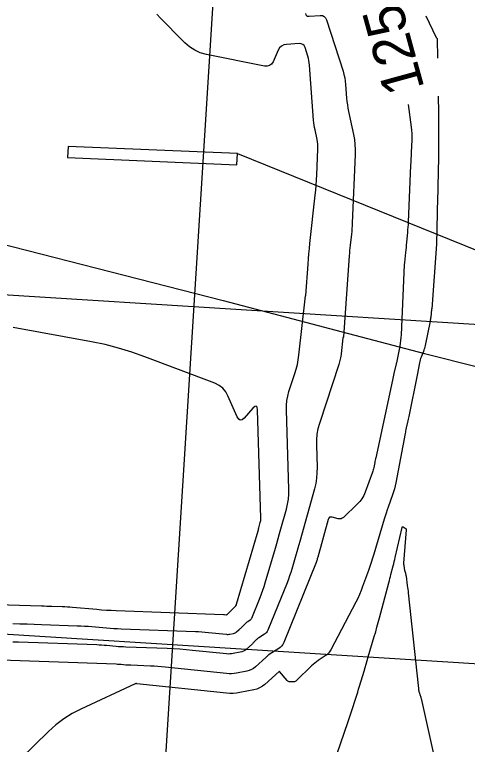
# Model space of a CAD drawing. Extents: x 658976 to 668726, y 639543 to 647196.
# Drawn here: x 661529.7 to 661596.5, y 641957.7 to 642065.5 of the extents above; entities that cross this region are included whole.
import ezdxf

# ---------------------------------------------------------------- set-up
doc = ezdxf.new("R2010")
doc.units = 0
for name, color, linetype in [('Ex_Contour Labels', 7, 'Continuous'), ('Ex_Major Contours', 7, 'Continuous'), ('Ex_Minor Contours', 7, 'Continuous'), ('R_Exist Surface', 7, 'Continuous'), ('R_Grid', 7, 'Continuous'), ('R_Proposed Const Limits', 7, 'Continuous'), ('R_Proposed Road', 7, 'Continuous')]:
    doc.layers.add(name, color=color, linetype=linetype)

msp = doc.modelspace()

# ---------------------------------------------------------------- linework, layer by layer
at = {"layer": 'Ex_Major Contours'}
msp.add_lwpolyline([(661587.75, 642052.21), (661588.21, 642048.84), (661588.26, 642048.38), (661588.3, 642047.91), (661588.31, 642047.44), (661588.3, 642046.97), (661588.22, 642045.1), (661588.2, 642044.63), (661588.18, 642044.16), (661588.16, 642043.69), (661588.14, 642043.22), (661587.77, 642034.83), (661587.75, 642034.46), (661587.73, 642034.08), (661587.7, 642033.71), (661587.67, 642033.34), (661587.53, 642031.84), (661587.5, 642031.47), (661587.46, 642031.1), (661587.42, 642030.73), (661587.39, 642030.36), (661587.24, 642028.88), (661587.2, 642028.52), (661587.17, 642028.15), (661587.15, 642027.78), (661587.13, 642027.41), (661586.72, 642018.2), (661586.69, 642017.78), (661586.65, 642017.36), (661586.6, 642016.94), (661586.53, 642016.53), (661586.07, 642014.06), (661586.06, 642014.05), (661586.06, 642014.04), (661586.05, 642014.03), (661586.04, 642014.02), (661586, 642013.98), (661585.99, 642013.97), (661585.99, 642013.96), (661585.98, 642013.95), (661585.98, 642013.93), (661585.68, 642012.48), (661585.63, 642012.24), (661585.58, 642011.99), (661585.52, 642011.75), (661585.47, 642011.5), (661582.99, 642000.05), (661582.95, 641999.87), (661582.92, 641999.69), (661582.88, 641999.51), (661582.85, 641999.33), (661582.71, 641998.61), (661582.68, 641998.43), (661582.63, 641998.26), (661582.58, 641998.08), (661582.52, 641997.91), (661581.44, 641994.95), (661581.23, 641994.45), (661580.96, 641993.99), (661580.64, 641993.56), (661580.27, 641993.17), (661578.23, 641991.23), (661578.06, 641991.1), (661577.87, 641991.02), (661577.67, 641991), (661577.45, 641991.03), (661576.56, 641991.27), (661576.36, 641991.29), (661576.19, 641991.25), (661576.07, 641991.13), (661575.99, 641990.94), (661574.43, 641985.35), (661574.41, 641985.28), (661574.39, 641985.22), (661574.37, 641985.15), (661574.35, 641985.08), (661574.28, 641984.82), (661574.26, 641984.75), (661574.23, 641984.69), (661574.21, 641984.62), (661574.18, 641984.56), (661569.41, 641972.75), (661569.28, 641972.49), (661569.11, 641972.25), (661568.91, 641972.05), (661568.68, 641971.88), (661567.25, 641970.99), (661567.21, 641970.96), (661567.17, 641970.93), (661567.13, 641970.89), (661567.09, 641970.86), (661566.94, 641970.7), (661566.9, 641970.67), (661566.86, 641970.63), (661566.82, 641970.59), (661566.78, 641970.56), (661565.24, 641969.17), (661564.96, 641968.95), (661564.66, 641968.77), (661564.34, 641968.64), (661563.99, 641968.55), (661562.47, 641968.25), (661562.1, 641968.19), (661561.72, 641968.16), (661561.35, 641968.16), (661560.97, 641968.19), (661551.91, 641969.14), (661551.37, 641969.19), (661550.83, 641969.23), (661550.29, 641969.27), (661549.75, 641969.29), (661546.86, 641969.4), (661546.68, 641969.41), (661546.5, 641969.42), (661546.32, 641969.43), (661546.14, 641969.44), (661545.42, 641969.51), (661545.24, 641969.52), (661545.06, 641969.53), (661544.88, 641969.54), (661544.7, 641969.55), (661526.22, 641970.19)], dxfattribs=at)
at = {"layer": 'Ex_Minor Contours'}
for points in [[(661529.43, 641975.57), (661530.49, 641975.53), (661531.55, 641975.5), (661532.61, 641975.47), (661533.67, 641975.43), (661538.94, 641975.25), (661539.48, 641975.23), (661540.02, 641975.2), (661540.56, 641975.16), (661541.1, 641975.12), (661543.26, 641974.93), (661543.8, 641974.88), (661544.34, 641974.84), (661544.88, 641974.81), (661545.42, 641974.79), (661556.38, 641974.39), (661556.86, 641974.37), (661557.35, 641974.34), (661557.83, 641974.3), (661558.32, 641974.25), (661560.95, 641973.98), (661561.08, 641973.97), (661561.21, 641973.97), (661561.35, 641973.98), (661561.48, 641974), (661562.02, 641974.11), (661562.14, 641974.14), (661562.26, 641974.18), (661562.36, 641974.25), (661562.46, 641974.33), (661562.85, 641974.67), (661562.94, 641974.76), (661563.04, 641974.85), (661563.13, 641974.94), (661563.22, 641975.03), (661563.8, 641975.61), (661563.87, 641975.68), (661563.95, 641975.75), (661564.03, 641975.81), (661564.12, 641975.87), (661564.47, 641976.09), (661564.55, 641976.15), (661564.61, 641976.21), (661564.67, 641976.29), (661564.72, 641976.38), (661565.94, 641979.42), (661566.15, 641979.95), (661566.35, 641980.5), (661566.53, 641981.05), (661566.7, 641981.6), (661568.18, 641986.68), (661568.39, 641987.4), (661568.6, 641988.12), (661568.8, 641988.84), (661569.01, 641989.56), (661569.81, 641992.45), (661569.98, 641993.18), (661570.1, 641993.91), (661570.16, 641994.65), (661570.17, 641995.39), (661569.8, 642007.09), (661569.81, 642007.78), (661569.88, 642008.47), (661570.01, 642009.14), (661570.19, 642009.81), (661571.06, 642012.47), (661571.26, 642013.14), (661571.43, 642013.81), (661571.56, 642014.49), (661571.65, 642015.18), (661572.63, 642023.94), (661572.63, 642023.95), (661572.64, 642023.96), (661572.64, 642023.96), (661572.64, 642023.97), (661572.67, 642023.99), (661572.67, 642024), (661572.67, 642024), (661572.68, 642024.01), (661572.68, 642024.01), (661573, 642028.62), (661573.06, 642029.39), (661573.12, 642030.16), (661573.2, 642030.93), (661573.28, 642031.69), (661574.07, 642038.8), (661574.15, 642039.55), (661574.21, 642040.3), (661574.27, 642041.05), (661574.3, 642041.8), (661574.47, 642045.6), (661574.47, 642045.96), (661574.45, 642046.32), (661574.41, 642046.67), (661574.35, 642047.03), (661574.04, 642048.44), (661573.97, 642048.79), (661573.91, 642049.15), (661573.87, 642049.51), (661573.83, 642049.87), (661573.23, 642058.02), (661573.19, 642058.35), (661573.14, 642058.68), (661573.07, 642059), (661572.97, 642059.32), (661572.57, 642060.6), (661572.44, 642060.88), (661572.25, 642061.07), (661572, 642061.17), (661571.7, 642061.19), (661569.8, 642061.06), (661569.41, 642060.99), (661569.08, 642060.82), (661568.81, 642060.57), (661568.6, 642060.22), (661567.84, 642058.51), (661567.62, 642058.16), (661567.33, 642057.93), (661566.99, 642057.83), (661566.57, 642057.86), (661558, 642059.59), (661557.11, 642059.84), (661556.28, 642060.2), (661555.52, 642060.7), (661554.82, 642061.31), (661551.01, 642065.18), (661550.93, 642065.27), (661550.85, 642065.36), (661550.78, 642065.45), (661550.72, 642065.55)], [(661572.64, 642065.65), (661572.69, 642065.45), (661572.79, 642065.31), (661572.94, 642065.24), (661573.15, 642065.22), (661574.81, 642065.34), (661575.14, 642065.32), (661575.4, 642065.21), (661575.6, 642065), (661575.74, 642064.71), (661578.16, 642057.1), (661578.3, 642056.62), (661578.41, 642056.13), (661578.49, 642055.64), (661578.54, 642055.14), (661578.69, 642053.14), (661578.73, 642052.64), (661578.8, 642052.15), (661578.88, 642051.65), (661578.97, 642051.16), (661579.71, 642047.76), (661579.84, 642047.03), (661579.93, 642046.3), (661579.97, 642045.56), (661579.96, 642044.81), (661579.52, 642034.68), (661579.5, 642034.27), (661579.48, 642033.87), (661579.44, 642033.46), (661579.4, 642033.06), (661579.22, 642031.45), (661579.18, 642031.05), (661579.14, 642030.65), (661579.1, 642030.24), (661579.07, 642029.84), (661578.24, 642017.91), (661578.24, 642017.9), (661578.23, 642017.88), (661578.23, 642017.87), (661578.22, 642017.86), (661578.17, 642017.82), (661578.16, 642017.81), (661578.15, 642017.79), (661578.15, 642017.78), (661578.14, 642017.77), (661577.88, 642015.38), (661577.82, 642014.98), (661577.75, 642014.58), (661577.65, 642014.19), (661577.54, 642013.8), (661574.68, 642005.08), (661574.47, 642004.3), (661574.32, 642003.51), (661574.24, 642002.71), (661574.23, 642001.9), (661574.33, 641998.64), (661574.32, 641997.82), (661574.26, 641997.02), (661574.13, 641996.22), (661573.94, 641995.43), (661571.78, 641987.69), (661571.64, 641987.18), (661571.5, 641986.67), (661571.35, 641986.16), (661571.2, 641985.65), (661570.6, 641983.61), (661570.45, 641983.1), (661570.28, 641982.6), (661570.1, 641982.1), (661569.91, 641981.6), (661567.06, 641974.57), (661566.98, 641974.39), (661566.86, 641974.23), (661566.73, 641974.1), (661566.57, 641973.98), (661565.74, 641973.46), (661565.65, 641973.4), (661565.56, 641973.34), (661565.48, 641973.27), (661565.4, 641973.19), (661565.1, 641972.89), (661565.02, 641972.81), (661564.95, 641972.74), (661564.87, 641972.66), (661564.79, 641972.59), (661563.85, 641971.75), (661563.66, 641971.6), (661563.46, 641971.48), (661563.24, 641971.39), (661563.01, 641971.33), (661561.97, 641971.13), (661561.72, 641971.09), (661561.47, 641971.07), (661561.21, 641971.06), (661560.96, 641971.08), (661555.94, 641971.61), (661555.01, 641971.7), (661554.09, 641971.77), (661553.16, 641971.83), (661552.24, 641971.87), (661546.14, 641972.09), (661545.78, 641972.11), (661545.42, 641972.13), (661545.06, 641972.15), (661544.7, 641972.18), (661543.26, 641972.31), (661542.9, 641972.34), (661542.54, 641972.36), (661542.18, 641972.38), (661541.82, 641972.4), (661530.3, 641972.8), (661529.47, 641972.83)], [(661590.4, 642065.26), (661591.86, 642062.16), (661591.87, 642062.14), (661591.89, 642062.11), (661591.91, 642062.09), (661591.93, 642062.06), (661592.02, 642061.98), (661592.04, 642061.96), (661592.05, 642061.93), (661592.06, 642061.9), (661592.06, 642061.87), (661592.11, 642059.01)], [(661592.2, 642053.43), (661592.24, 642051), (661592.25, 642050.51), (661592.26, 642050.02), (661592.26, 642049.53), (661592.26, 642049.03), (661592.26, 642047.07), (661592.26, 642046.58), (661592.26, 642046.09), (661592.25, 642045.6), (661592.24, 642045.1), (661592.18, 642041.53), (661592.17, 642040.77), (661592.16, 642040.01), (661592.14, 642039.25), (661592.12, 642038.49), (661592.01, 642033.9), (661592, 642033.51), (661591.99, 642033.12), (661591.97, 642032.34), (661591.97, 642032.14), (661591.96, 642031.95), (661591.95, 642031.76), (661591.93, 642031.56), (661591.25, 642022.04), (661591.25, 642022.01), (661591.24, 642021.97), (661591.24, 642021.94), (661591.24, 642021.91), (661591.1, 642020.8), (661591.08, 642020.65), (661591.05, 642020.5), (661591.03, 642020.35), (661591, 642020.2), (661590.29, 642016.62), (661590.24, 642016.4), (661590.18, 642016.18), (661590.11, 642015.97), (661590.03, 642015.75), (661589.69, 642014.91), (661589.61, 642014.7), (661589.54, 642014.48), (661589.49, 642014.26), (661589.44, 642014.04), (661589.1, 642012.22), (661589.1, 642012.22), (661589.1, 642012.22), (661589.09, 642012.21), (661587.85, 642006.14), (661587.81, 642005.93), (661587.76, 642005.72), (661587.72, 642005.51), (661587.67, 642005.29), (661587.49, 642004.45), (661587.44, 642004.23), (661587.4, 642004.02), (661587.36, 642003.81), (661587.32, 642003.6), (661585.97, 641996.36), (661585.87, 641995.9), (661585.76, 641995.44), (661585.63, 641994.99), (661585.47, 641994.55), (661584.83, 641992.77), (661584.67, 641992.33), (661584.52, 641991.88), (661584.37, 641991.44), (661584.23, 641990.99), (661582.69, 641985.8), (661582.5, 641985.2), (661582.31, 641984.6), (661582.11, 641984), (661581.9, 641983.4), (661581.05, 641981.02), (661580.83, 641980.43), (661580.59, 641979.85), (661580.33, 641979.28), (661580.04, 641978.71), (661576.35, 641971.67), (661576.19, 641971.41), (661576, 641971.17), (661575.78, 641970.96), (661575.54, 641970.78), (661574.49, 641970.1), (661574.23, 641969.93), (661573.99, 641969.74), (661573.75, 641969.54), (661573.52, 641969.33), (661571.31, 641967.14), (661571.21, 641967.06), (661571.11, 641967), (661570.99, 641966.96), (661570.86, 641966.95), (661570.34, 641966.94), (661570.21, 641966.95), (661570.1, 641966.99), (661570, 641967.05), (661569.91, 641967.14), (661568.77, 641968.49), (661568.77, 641968.49), (661568.77, 641968.49), (661568.76, 641968.49), (661568.76, 641968.49), (661568.75, 641968.49), (661568.75, 641968.49), (661568.74, 641968.49), (661568.74, 641968.49), (661568.74, 641968.49), (661566.62, 641966.59), (661566.26, 641966.3), (661565.86, 641966.06), (661565.44, 641965.89), (661564.99, 641965.77), (661562.96, 641965.38), (661562.47, 641965.3), (661561.97, 641965.26), (661561.48, 641965.26), (661560.98, 641965.29), (661547.75, 641966.68), (661547.73, 641966.68), (661547.71, 641966.69), (661547.7, 641966.69), (661547.68, 641966.69), (661547.6, 641966.69), (661547.6, 641966.69), (661547.59, 641966.69), (661547.58, 641966.69), (661547.58, 641966.69), (661547.55, 641966.67), (661547.54, 641966.66), (661547.52, 641966.66), (661539.49, 641962.94), (661538.18, 641962.27), (661536.95, 641961.5), (661535.78, 641960.62), (661534.69, 641959.64), (661520.2, 641945.51)], [(661519.02, 641978.62), (661533.69, 641978.18), (661534.07, 641978.16), (661534.45, 641978.15), (661534.83, 641978.14), (661535.21, 641978.13), (661536.74, 641978.07), (661537.12, 641978.06), (661537.5, 641978.04), (661537.88, 641978.01), (661538.26, 641977.98), (661541.82, 641977.67), (661542.54, 641977.61), (661543.26, 641977.56), (661543.98, 641977.52), (661544.7, 641977.49), (661560.52, 641976.91), (661560.57, 641976.91), (661560.61, 641976.91), (661560.65, 641976.9), (661560.7, 641976.9), (661560.94, 641976.87), (661560.95, 641976.87), (661560.96, 641976.87), (661560.97, 641976.87), (661560.99, 641976.87), (661561.03, 641976.88), (661561.05, 641976.89), (661561.06, 641976.89), (661561.07, 641976.9), (661561.07, 641976.9), (661561.11, 641976.94), (661561.12, 641976.94), (661561.13, 641976.95), (661561.14, 641976.96), (661561.14, 641976.97), (661562.33, 641978.17), (661562.33, 641978.17), (661562.33, 641978.17), (661562.34, 641978.18), (661562.34, 641978.18), (661562.36, 641978.19), (661562.36, 641978.19), (661562.36, 641978.19), (661562.37, 641978.2), (661562.37, 641978.2), (661562.43, 641978.34), (661562.44, 641978.37), (661562.44, 641978.39), (661562.45, 641978.42), (661562.46, 641978.44), (661565.62, 641989.27), (661565.67, 641989.42), (661565.71, 641989.57), (661565.75, 641989.72), (661565.79, 641989.88), (661565.96, 641990.48), (661566, 641990.63), (661566.02, 641990.79), (661566.04, 641990.94), (661566.04, 641991.1), (661565.54, 642007.12), (661565.49, 642007.49), (661565.36, 642007.66), (661565.15, 642007.62), (661564.87, 642007.36), (661563.59, 642005.91), (661563.28, 642005.65), (661563.01, 642005.59), (661562.77, 642005.73), (661562.56, 642006.07), (661561.19, 642009.18), (661560.85, 642009.79), (661560.41, 642010.3), (661559.88, 642010.72), (661559.24, 642011.03), (661548.92, 642014.95), (661546.99, 642015.64), (661545.04, 642016.23), (661543.06, 642016.74), (661541.05, 642017.15), (661529.48, 642019.27)], [(661577.28, 641956.36), (661578.85, 641960.95), (661579, 641961.39), (661579.15, 641961.84), (661579.3, 641962.29), (661579.45, 641962.74), (661580.04, 641964.54), (661580.19, 641964.99), (661580.33, 641965.44), (661580.47, 641965.89), (661580.61, 641966.34), (661581.26, 641968.55), (661581.42, 641969.07), (661581.57, 641969.59), (661581.73, 641970.11), (661581.88, 641970.63), (661582.78, 641973.67), (661582.98, 641974.35), (661583.17, 641975.04), (661583.36, 641975.72), (661583.55, 641976.41), (661584.92, 641981.58), (661585, 641981.9), (661585.08, 641982.21), (661585.16, 641982.52), (661585.24, 641982.83), (661585.56, 641984.08), (661585.64, 641984.39), (661585.72, 641984.71), (661585.79, 641985.02), (661585.87, 641985.34), (661586.87, 641989.75), (661586.9, 641989.82), (661586.93, 641989.85), (661586.99, 641989.86), (661587.05, 641989.83), (661587.35, 641989.66), (661587.41, 641989.62), (661587.45, 641989.56), (661587.48, 641989.49), (661587.48, 641989.41), (661587.11, 641984.46), (661587.11, 641984.38), (661587.11, 641984.29), (661587.12, 641984.21), (661587.13, 641984.13), (661587.17, 641983.8), (661587.19, 641983.71), (661587.2, 641983.63), (661587.22, 641983.55), (661587.24, 641983.47), (661587.37, 641983.01), (661587.4, 641982.9), (661587.42, 641982.79), (661587.44, 641982.69), (661587.46, 641982.58), (661587.65, 641981.18), (661587.69, 641980.91), (661587.72, 641980.64), (661587.75, 641980.37), (661587.78, 641980.1), (661589.25, 641966.41), (661589.26, 641966.33), (661589.27, 641966.25), (661589.28, 641966.16), (661589.28, 641966.08), (661589.32, 641965.75), (661589.33, 641965.66), (661589.35, 641965.58), (661589.37, 641965.5), (661589.39, 641965.42), (661589.56, 641964.94), (661589.6, 641964.83), (661589.63, 641964.72), (661589.66, 641964.61), (661589.69, 641964.5), (661591.78, 641955.18)]]:
    msp.add_lwpolyline(points, dxfattribs=at)
at = {"layer": 'R_Exist Surface'}
msp.add_lwpolyline([(661512.77, 642035.44), (661560.47, 642023.24), (661590.18, 642015.45), (661598.18, 642013.43), (661604.18, 642013.18), (661606.64, 642012.77), (661641.46, 642009.99), (661650.35, 642009.44)], dxfattribs=at)
at = {"layer": 'R_Grid'}
for p, q in [((661549.91, 641922.54), (661562.44, 642122.15)), ((660408.44, 642094.43), (661905.49, 642000.41)), ((660405.3, 642044.53), (661902.35, 641950.51))]:
    msp.add_line(p, q, dxfattribs=at)
at = {"layer": 'R_Proposed Const Limits'}
msp.add_lwpolyline([(661562.61, 642044.94), (661650.35, 642009.44)], dxfattribs=at)
at = {"layer": 'R_Proposed Road'}
msp.add_lwpolyline([(661562.61, 642044.94), (661537.62, 642046.01), (661537.52, 642044.35), (661562.5, 642043.28)], close=True, dxfattribs=at)

# ---------------------------------------------------------------- texts
at = {"layer": 'Ex_Contour Labels'}
msp.add_text('1255', height=6, rotation=105.3361, dxfattribs=at).set_placement((661590.21, 642054.61))

doc.saveas('drawing.dxf')
